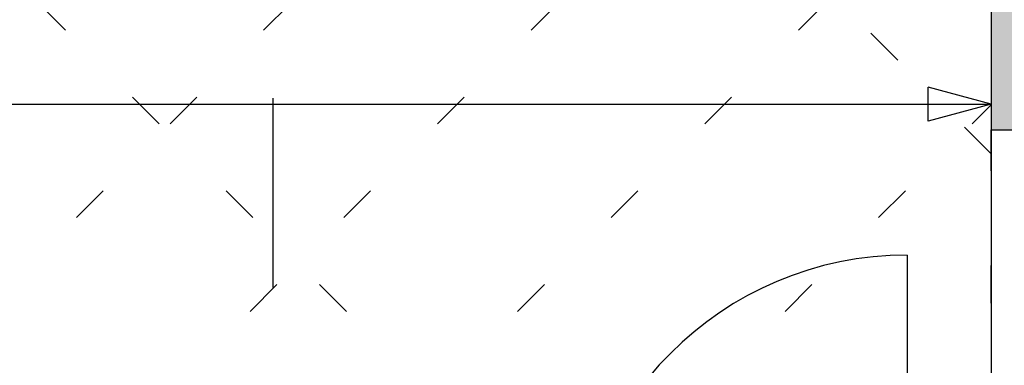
# Model space of a CAD drawing. Extents: x 2 to 87, y -108 to 11.
# Tile 304 of 352: x 47.058 to 49.662, y -32.213 to -31.3. Entities that reach past the tile are written whole.
import ezdxf

# ---------------------------------------------------------------- set-up
doc = ezdxf.new("R2010")
doc.units = 0
doc.header["$MEASUREMENT"] = 0
for name, pattern in [('$BER_SCHNITTEBENE_1_2_', [1.001, 0.001, -1]), ('DASHDOT', [1, 0.5, -0.25, 0, -0.25]), ('DOT', [0.25, 0, -0.25])]:
    doc.linetypes.add(name, pattern=pattern)
for name, color, linetype in [('10', 7, 'CONTINUOUS'), ('16', 7, 'CONTINUOUS'), ('18', 7, 'CONTINUOUS'), ('2', 7, 'CONTINUOUS'), ('25', 7, 'CONTINUOUS'), ('31', 7, 'CONTINUOUS'), ('5', 7, 'CONTINUOUS'), ('8', 7, 'CONTINUOUS')]:
    doc.layers.add(name, color=color, linetype=linetype)

msp = doc.modelspace()

# ---------------------------------------------------------------- linework, layer by layer
at = {"layer": '10', "color": 7, "linetype": 'Continuous'}
msp.add_line((32.2489, -31.5227), (49.6276, -31.5227), dxfattribs=at)
at = {"layer": '16', "color": 62, "linetype": 'Continuous'}
msp.add_line((49.4056, -31.9215), (49.4056, -32.8075), dxfattribs=at)
msp.add_arc((49.4056, -32.8075), 0.886, 90, 180, dxfattribs=at)
at = {"layer": '18', "color": 1, "linetype": 'DOT'}
msp.add_lwpolyline([(49.6276, -31.5907), (50.0276, -31.5907), (50.0276, -32.7487), (49.6276, -32.7487)], close=True, dxfattribs=at)
at = {"layer": '2', "color": 62, "linetype": 'Continuous'}
for p, q in [((49.6276, -26.3831), (49.6276, -31.5907)), ((49.6276, -31.5907), (50.0276, -31.5907))]:
    msp.add_line(p, q, dxfattribs=at)
at = {"layer": '25', "color": 62, "linetype": 'Continuous'}
for p, q in [((49.6276, -31.0507), (49.6276, -31.5907)), ((49.6276, -31.5907), (50.0276, -31.5907))]:
    msp.add_line(p, q, dxfattribs=at)
for points in [[(49.6276, -31.0507), (49.6276, -31.5907), (50.0276, -31.5907)], [(49.6276, -31.0507), (50.0276, -31.0507), (50.0276, -31.5907)], [(49.6276, -31.5907), (49.6276, -31.5907), (50.0276, -31.5907)]]:
    msp.add_solid(points, dxfattribs=at)
at = {"layer": '31', "color": 7, "linetype": 'Continuous'}
msp.add_line((49.6276, -31.4227), (49.6276, -31.6227), dxfattribs=at)
at = {"layer": '31', "color": 2, "linetype": 'Continuous'}
for p, q in [((49.6276, -31.5227), (49.4604, -31.4778)), ((49.4604, -31.5676), (49.4604, -31.4778)), ((49.6276, -31.5227), (49.4604, -31.5676))]:
    msp.add_line(p, q, dxfattribs=at)
at = {"layer": '5', "color": 7, "linetype": 'DASHDOT'}
for p, q in [((47.7276, -7.3075), (47.7276, -96.5075)), ((49.6276, -7.3075), (49.6276, -96.5075))]:
    msp.add_line(p, q, dxfattribs=at)
at = {"layer": '8', "color": 5, "linetype": 'Continuous'}
msp.add_line((49.6276, -15.0075), (49.6276, -33.3075), dxfattribs=at)
at = {"layer": '8', "color": 5, "linetype": 'DOT'}
for p, q in [((49.6276, -31.654), (33.5276, -15.554)), ((49.1598, -33.3075), (33.5276, -17.6753)), ((45.7236, -33.3075), (49.6276, -29.4035)), ((46.4307, -33.3075), (49.6276, -30.1106)), ((47.1378, -33.3075), (49.6276, -30.8177)), ((47.8449, -33.3075), (49.6276, -31.5248))]:
    msp.add_line(p, q, dxfattribs=at)
at = {"layer": '8', "color": 62, "linetype": '$BER_SCHNITTEBENE_1_2_'}
msp.add_line((49.6276, -32.7487), (49.6276, -31.5907), dxfattribs=at)

doc.saveas('drawing.dxf')
